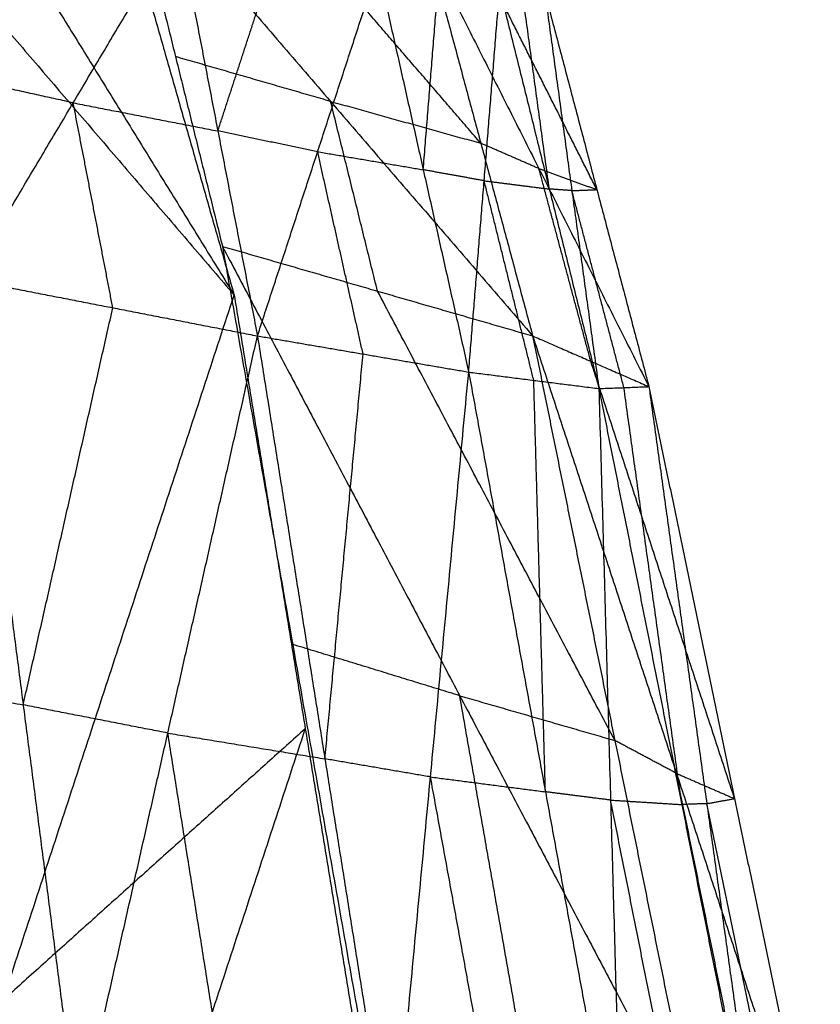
# Model space of a CAD drawing. Header units: millimetres. Extents: x -106 to 110, y -96 to 120.
# Tile 705 of 1020: x 103.979 to 104.926, y -16.662 to -15.497. Entities that reach past the tile are written whole.
import ezdxf

# ---------------------------------------------------------------- set-up
doc = ezdxf.new("R2010")
doc.units = ezdxf.units.MM
doc.header["$MEASUREMENT"] = 0
doc.layers.add('Default', color=7, linetype='Continuous', true_color=0x000000)

msp = doc.modelspace()

# ---------------------------------------------------------------- linework, layer by layer
at = {"layer": 'Default'}
for points in [[(103.9653, -14.8874, 12.6878), (104.099, -15.3549, 12.3426), (104.2327, -15.8224, 11.9975)], [(103.4404, -14.8973, 12.3822), (103.8366, -15.3598, 12.1898), (104.2327, -15.8224, 11.9975)], [(103.6591, -14.8931, 12.5093), (103.9459, -15.3577, 12.2534), (104.2327, -15.8224, 11.9975)], [(104.1078, -15.3158, 12.3459), (104.1633, -15.5403, 12.1913), (104.2188, -15.7648, 12.0368)], [(104.1078, -15.3158, 12.3459), (104.3469, -15.5933, 12.3308), (104.586, -15.8708, 12.3157)], [(103.8797, -15.559, 13.5882), (103.9419, -15.4544, 13.5774), (104.0041, -15.3498, 13.5665)], [(104.5246, -15.6428, 12.4612), (104.4051, -15.5041, 12.4688), (104.2855, -15.3653, 12.4763)], [(103.9179, -15.8042, 13.5386), (104.0422, -15.595, 13.5169), (104.1665, -15.3859, 13.4952)], [(104.1665, -15.3859, 13.4952), (104.2134, -15.6283, 13.4252), (104.2603, -15.8708, 13.3551)], [(104.2134, -15.6283, 13.4252), (104.249, -15.5193, 13.4167), (104.2846, -15.4104, 13.4082)], [(104.4633, -15.4148, 12.6068), (104.5246, -15.6428, 12.4612), (104.586, -15.8708, 12.3157)], [(104.4633, -15.4148, 12.6068), (104.5934, -15.6728, 12.6503), (104.7236, -15.9308, 12.6939)], [(104.2603, -15.8708, 13.3551), (104.3315, -15.6528, 13.3382), (104.4027, -15.4349, 13.3212)], [(104.4027, -15.4349, 13.3212), (104.4565, -15.6742, 13.231), (104.5103, -15.9136, 13.1409)], [(104.4565, -15.6742, 13.231), (104.4656, -15.561, 13.2289), (104.4748, -15.4478, 13.2267)], [(104.662, -15.6977, 12.8183), (104.5969, -15.5687, 12.7966), (104.5318, -15.4397, 12.7748)], [(104.5103, -15.9136, 13.1409), (104.5286, -15.6872, 13.1365), (104.5469, -15.4608, 13.1321)], [(104.5469, -15.4608, 13.1321), (104.6057, -15.697, 13.0234), (104.6644, -15.9331, 12.9148)], [(104.6057, -15.697, 13.0234), (104.5897, -15.5798, 13.0304), (104.5737, -15.4627, 13.0374)], [(104.6004, -15.4646, 12.9428), (104.6324, -15.6989, 12.9288), (104.6644, -15.9331, 12.9148)], [(104.6004, -15.4646, 12.9428), (104.662, -15.6977, 12.8183), (104.7236, -15.9308, 12.6939)], [(104.3469, -15.5933, 12.3308), (104.2551, -15.5668, 12.2611), (104.1633, -15.5403, 12.1913)], [(104.0422, -15.595, 13.5169), (103.961, -15.577, 13.5526), (103.8797, -15.559, 13.5882)], [(104.0422, -15.595, 13.5169), (104.1278, -15.6117, 13.471), (104.2134, -15.6283, 13.4252)], [(104.0891, -15.8375, 13.4469), (104.0657, -15.7163, 13.4819), (104.0422, -15.595, 13.5169)], [(104.4024, -15.8178, 12.1762), (104.3746, -15.7056, 12.2535), (104.3469, -15.5933, 12.3308)], [(104.3469, -15.5933, 12.3308), (104.4357, -15.6181, 12.396), (104.5246, -15.6428, 12.4612)], [(104.3315, -15.6528, 13.3382), (104.2724, -15.6406, 13.3817), (104.2134, -15.6283, 13.4252)], [(104.5934, -15.6728, 12.6503), (104.559, -15.6578, 12.5558), (104.5246, -15.6428, 12.4612)], [(104.3315, -15.6528, 13.3382), (104.394, -15.6635, 13.2846), (104.4565, -15.6742, 13.231)], [(104.3853, -15.8922, 13.248), (104.3584, -15.7725, 13.2931), (104.3315, -15.6528, 13.3382)], [(104.5286, -15.6872, 13.1365), (104.4925, -15.6807, 13.1838), (104.4565, -15.6742, 13.231)], [(104.6548, -15.9008, 12.5048), (104.6241, -15.7868, 12.5776), (104.5934, -15.6728, 12.6503)], [(104.5934, -15.6728, 12.6503), (104.6277, -15.6852, 12.7343), (104.662, -15.6977, 12.8183)], [(104.5286, -15.6872, 13.1365), (104.5671, -15.6921, 13.08), (104.6057, -15.697, 13.0234)], [(104.5873, -15.9234, 13.0278), (104.558, -15.8053, 13.0822), (104.5286, -15.6872, 13.1365)], [(104.6324, -15.6989, 12.9288), (104.619, -15.6979, 12.9761), (104.6057, -15.697, 13.0234)], [(104.6324, -15.6989, 12.9288), (104.6472, -15.6983, 12.8735), (104.662, -15.6977, 12.8183)], [(104.694, -15.932, 12.8043), (104.6632, -15.8154, 12.8665), (104.6324, -15.6989, 12.9288)], [(104.2188, -15.7648, 12.0368), (104.302, -16.2359, 11.7532), (104.3851, -16.707, 11.4695)], [(104.2188, -15.7648, 12.0368), (104.4024, -15.8178, 12.1762), (104.586, -15.8708, 12.3157)], [(104.2188, -15.7648, 12.0368), (104.4997, -16.2966, 11.9078), (104.7806, -16.8283, 11.7788)], [(103.9179, -15.8042, 13.5386), (103.983, -16.3074, 13.4501), (104.0481, -16.8107, 13.3615)], [(103.9179, -15.8042, 13.5386), (104.0891, -15.8375, 13.4469), (104.2603, -15.8708, 13.3551)], [(103.6855, -17.4914, 10.6541), (103.9591, -16.6569, 11.3258), (104.2327, -15.8224, 11.9975)], [(104.2327, -15.8224, 11.9975), (104.3169, -16.3356, 11.6964), (104.4011, -16.8489, 11.3953)], [(104.6833, -16.3496, 12.0473), (104.5428, -16.0837, 12.1117), (104.4024, -15.8178, 12.1762)], [(103.983, -16.3074, 13.4501), (104.0361, -16.0725, 13.4485), (104.0891, -15.8375, 13.4469)], [(104.0481, -16.8107, 13.3615), (104.1542, -16.3408, 13.3583), (104.2603, -15.8708, 13.3551)], [(104.2603, -15.8708, 13.3551), (104.3401, -16.3713, 13.2279), (104.4199, -16.8717, 13.1008)], [(104.2603, -15.8708, 13.3551), (104.3853, -15.8922, 13.248), (104.5103, -15.9136, 13.1409)], [(104.586, -15.8708, 12.3157), (104.6548, -15.9008, 12.5048), (104.7236, -15.9308, 12.6939)], [(104.586, -15.8708, 12.3157), (104.6833, -16.3496, 12.0473), (104.7806, -16.8283, 11.7788)], [(104.586, -15.8708, 12.3157), (104.7562, -16.3885, 12.2752), (104.9265, -16.9061, 12.2346)], [(104.3401, -16.3713, 13.2279), (104.3627, -16.1317, 13.238), (104.3853, -15.8922, 13.248)], [(104.825, -16.4184, 12.4643), (104.7399, -16.1596, 12.4845), (104.6548, -15.9008, 12.5048)], [(104.4199, -16.8717, 13.1008), (104.4651, -16.3927, 13.1208), (104.5103, -15.9136, 13.1409)], [(104.5103, -15.9136, 13.1409), (104.5873, -15.9234, 13.0278), (104.6644, -15.9331, 12.9148)], [(104.5103, -15.9136, 13.1409), (104.6011, -16.4103, 12.9757), (104.692, -16.907, 12.8105)], [(104.6011, -16.4103, 12.9757), (104.5942, -16.1668, 13.0018), (104.5873, -15.9234, 13.0278)], [(104.6644, -15.9331, 12.9148), (104.694, -15.932, 12.8043), (104.7236, -15.9308, 12.6939)], [(104.6644, -15.9331, 12.9148), (104.6782, -16.4201, 12.8626), (104.692, -16.907, 12.8105)], [(104.6644, -15.9331, 12.9148), (104.7625, -16.4254, 12.7147), (104.8606, -16.9177, 12.5147)], [(104.7625, -16.4254, 12.7147), (104.7283, -16.1787, 12.7595), (104.694, -15.932, 12.8043)], [(104.7236, -15.9308, 12.6939), (104.7921, -16.4243, 12.6043), (104.8606, -16.9177, 12.5147)], [(104.7236, -15.9308, 12.6939), (104.825, -16.4184, 12.4643), (104.9265, -16.9061, 12.2346)], [(104.4997, -16.2966, 11.9078), (104.4008, -16.2662, 11.8305), (104.302, -16.2359, 11.7532)], [(103.7511, -16.2638, 13.5534), (103.867, -16.2856, 13.5018), (103.983, -16.3074, 13.4501)], [(104.5829, -16.7677, 11.6242), (104.5413, -16.5321, 11.766), (104.4997, -16.2966, 11.9078)], [(104.4997, -16.2966, 11.9078), (104.5915, -16.3231, 11.9775), (104.6833, -16.3496, 12.0473)], [(104.1542, -16.3408, 13.3583), (104.0686, -16.3241, 13.4042), (103.983, -16.3074, 13.4501)], [(104.3169, -16.3356, 11.6964), (104.138, -16.4962, 11.5111), (103.9591, -16.6569, 11.3258)], [(104.0433, -17.1701, 11.0247), (104.1801, -16.7529, 11.3606), (104.3169, -16.3356, 11.6964)], [(104.1542, -16.3408, 13.3583), (104.2471, -16.356, 13.2931), (104.3401, -16.3713, 13.2279)], [(104.234, -16.8412, 13.2311), (104.1941, -16.591, 13.2947), (104.1542, -16.3408, 13.3583)], [(104.7562, -16.3885, 12.2752), (104.7197, -16.369, 12.1612), (104.6833, -16.3496, 12.0473)], [(104.4651, -16.3927, 13.1208), (104.4026, -16.382, 13.1744), (104.3401, -16.3713, 13.2279)], [(104.4651, -16.3927, 13.1208), (104.5331, -16.4015, 13.0483), (104.6011, -16.4103, 12.9757)], [(104.5559, -16.8894, 12.9556), (104.5105, -16.641, 13.0382), (104.4651, -16.3927, 13.1208)], [(104.8535, -16.8672, 12.0067), (104.8049, -16.6278, 12.141), (104.7562, -16.3885, 12.2752)], [(104.7562, -16.3885, 12.2752), (104.7906, -16.4035, 12.3697), (104.825, -16.4184, 12.4643)], [(104.6782, -16.4201, 12.8626), (104.6397, -16.4152, 12.9192), (104.6011, -16.4103, 12.9757)], [(104.6782, -16.4201, 12.8626), (104.7204, -16.4227, 12.7887), (104.7625, -16.4254, 12.7147)], [(104.7763, -16.9123, 12.6626), (104.7273, -16.6662, 12.7626), (104.6782, -16.4201, 12.8626)], [(104.7921, -16.4243, 12.6043), (104.7773, -16.4248, 12.6595), (104.7625, -16.4254, 12.7147)], [(104.7921, -16.4243, 12.6043), (104.8086, -16.4213, 12.5343), (104.825, -16.4184, 12.4643)], [(104.8935, -16.9119, 12.3747), (104.8428, -16.6681, 12.4895), (104.7921, -16.4243, 12.6043)]]:
    msp.add_open_spline(points, degree=2, dxfattribs=at)

doc.saveas('drawing.dxf')
